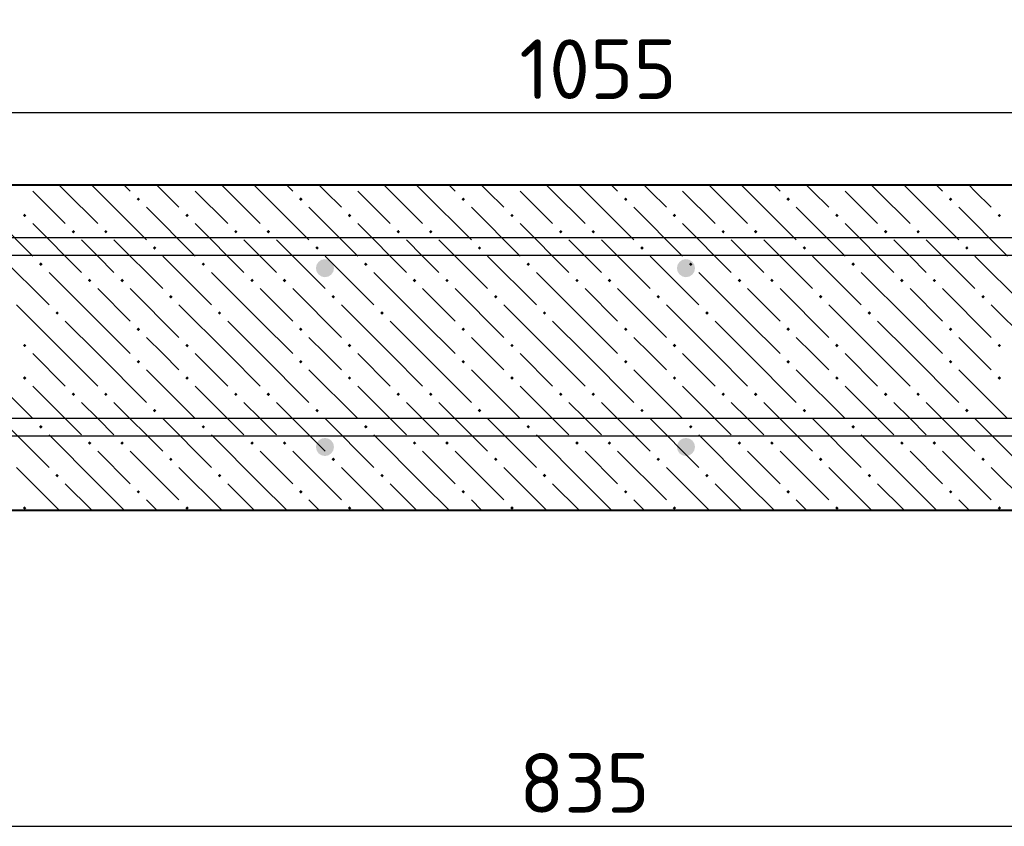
# Model space of a CAD drawing. Header units: millimetres. Extents: x 40580 to 1930067, y -240640 to 81020.
# Tile 482 of 656: x 1168224 to 1171860, y -229966 to -226989. Entities that reach past the tile are written whole.
import ezdxf

# ---------------------------------------------------------------- set-up
doc = ezdxf.new("R2010")
doc.units = ezdxf.units.MM
for name, color, linetype, lineweight in [('Standard', 7, 'Continuous', 25), ('ЖБ Перекрытие верхний уровень', 7, 'Continuous', 35), ('Основная', 7, 'Continuous', 40), ('Фоновоя арматура Х1', 52, 'Continuous', 25)]:
    doc.layers.add(name, color=color, linetype=linetype, lineweight=lineweight)
doc.styles.add('ISOCPEUR', font='isocpeur.ttf')

msp = doc.modelspace()

# ---------------------------------------------------------------- hatches: boundary and pattern name
at = {"layer": 'ЖБ Перекрытие верхний уровень', "linetype": 'Continuous', "lineweight": -3, "transparency": 33554687}
for points in [[(1168655.4, -227651), (1168661.9, -227644.5), (1168668.4, -227651), (1168661.9, -227657.5)], [(1169255.4, -227651), (1169261.9, -227644.5), (1169268.4, -227651), (1169261.9, -227657.5)], [(1169855.4, -227651), (1169861.9, -227644.5), (1169868.4, -227651), (1169861.9, -227657.5)], [(1170455.4, -227651), (1170461.9, -227644.5), (1170468.4, -227651), (1170461.9, -227657.5)], [(1171055.4, -227651), (1171061.9, -227644.5), (1171068.4, -227651), (1171061.9, -227657.5)], [(1171655.4, -227651), (1171661.9, -227644.5), (1171668.4, -227651), (1171661.9, -227657.5)], [(1168235.5, -227711), (1168241.9, -227704.5), (1168248.4, -227711), (1168241.9, -227717.5)], [(1168835.5, -227711), (1168841.9, -227704.5), (1168848.4, -227711), (1168841.9, -227717.5)], [(1169435.5, -227711), (1169441.9, -227704.5), (1169448.4, -227711), (1169441.9, -227717.5)], [(1170035.5, -227711), (1170041.9, -227704.5), (1170048.4, -227711), (1170041.9, -227717.5)], [(1170635.5, -227711), (1170641.9, -227704.5), (1170648.4, -227711), (1170641.9, -227717.5)], [(1171235.5, -227711), (1171241.9, -227704.5), (1171248.4, -227711), (1171241.9, -227717.5)], [(1171835.5, -227711), (1171841.9, -227704.5), (1171848.4, -227711), (1171841.9, -227717.5)], [(1168415.5, -227771), (1168422, -227764.5), (1168428.4, -227771), (1168422, -227777.5)], [(1168535.5, -227771), (1168541.9, -227764.5), (1168548.4, -227771), (1168541.9, -227777.5)], [(1169015.5, -227771), (1169022, -227764.5), (1169028.4, -227771), (1169022, -227777.5)], [(1169135.5, -227771), (1169141.9, -227764.5), (1169148.4, -227771), (1169141.9, -227777.5)], [(1169615.5, -227771), (1169622, -227764.5), (1169628.4, -227771), (1169622, -227777.5)], [(1169735.5, -227771), (1169741.9, -227764.5), (1169748.4, -227771), (1169741.9, -227777.5)], [(1170215.5, -227771), (1170222, -227764.5), (1170228.4, -227771), (1170222, -227777.5)], [(1170335.5, -227771), (1170341.9, -227764.5), (1170348.4, -227771), (1170341.9, -227777.5)], [(1170815.5, -227771), (1170822, -227764.5), (1170828.4, -227771), (1170822, -227777.5)], [(1170935.5, -227771), (1170941.9, -227764.5), (1170948.4, -227771), (1170941.9, -227777.5)], [(1171415.5, -227771), (1171422, -227764.5), (1171428.4, -227771), (1171422, -227777.5)], [(1171535.5, -227771), (1171541.9, -227764.5), (1171548.4, -227771), (1171541.9, -227777.5)], [(1168715.5, -227831), (1168722, -227824.5), (1168728.4, -227831), (1168722, -227837.5)], [(1169315.5, -227831), (1169322, -227824.5), (1169328.4, -227831), (1169322, -227837.5)], [(1169915.5, -227831), (1169922, -227824.5), (1169928.4, -227831), (1169922, -227837.5)], [(1170515.5, -227831), (1170522, -227824.5), (1170528.4, -227831), (1170522, -227837.5)], [(1171115.5, -227831), (1171122, -227824.5), (1171128.4, -227831), (1171122, -227837.5)], [(1171715.5, -227831), (1171722, -227824.5), (1171728.4, -227831), (1171722, -227837.5)], [(1168295.4, -227891), (1168301.9, -227884.5), (1168308.5, -227891), (1168301.9, -227897.5)], [(1168895.4, -227891), (1168901.9, -227884.5), (1168908.5, -227891), (1168901.9, -227897.5)], [(1169495.4, -227891), (1169501.9, -227884.5), (1169508.5, -227891), (1169501.9, -227897.5)], [(1170095.4, -227891), (1170101.9, -227884.5), (1170108.5, -227891), (1170101.9, -227897.5)], [(1170695.4, -227891), (1170701.9, -227884.5), (1170708.5, -227891), (1170701.9, -227897.5)], [(1171295.4, -227891), (1171301.9, -227884.5), (1171308.5, -227891), (1171301.9, -227897.5)], [(1168475.4, -227951), (1168481.9, -227944.5), (1168488.5, -227951), (1168481.9, -227957.5)], [(1168595.4, -227951), (1168601.9, -227944.5), (1168608.5, -227951), (1168601.9, -227957.5)], [(1169075.4, -227951), (1169081.9, -227944.5), (1169088.5, -227951), (1169081.9, -227957.5)], [(1169195.4, -227951), (1169201.9, -227944.5), (1169208.5, -227951), (1169201.9, -227957.5)], [(1169675.4, -227951), (1169681.9, -227944.5), (1169688.5, -227951), (1169681.9, -227957.5)], [(1169795.4, -227951), (1169801.9, -227944.5), (1169808.5, -227951), (1169801.9, -227957.5)], [(1170275.4, -227951), (1170281.9, -227944.5), (1170288.5, -227951), (1170281.9, -227957.5)], [(1170395.4, -227951), (1170401.9, -227944.5), (1170408.5, -227951), (1170401.9, -227957.5)], [(1170875.4, -227951), (1170881.9, -227944.5), (1170888.5, -227951), (1170881.9, -227957.5)], [(1170995.4, -227951), (1171001.9, -227944.5), (1171008.5, -227951), (1171001.9, -227957.5)], [(1171475.4, -227951), (1171481.9, -227944.5), (1171488.5, -227951), (1171481.9, -227957.5)], [(1171595.4, -227951), (1171601.9, -227944.5), (1171608.5, -227951), (1171601.9, -227957.5)], [(1168775.4, -228011), (1168781.9, -228004.5), (1168788.5, -228011), (1168781.9, -228017.5)], [(1169375.4, -228011), (1169381.9, -228004.5), (1169388.5, -228011), (1169381.9, -228017.5)], [(1169975.4, -228011), (1169981.9, -228004.5), (1169988.5, -228011), (1169981.9, -228017.5)], [(1170575.4, -228011), (1170581.9, -228004.5), (1170588.5, -228011), (1170581.9, -228017.5)], [(1171175.4, -228011), (1171181.9, -228004.5), (1171188.5, -228011), (1171181.9, -228017.5)], [(1171775.4, -228011), (1171781.9, -228004.5), (1171788.5, -228011), (1171781.9, -228017.5)], [(1168355.4, -228071), (1168361.9, -228064.5), (1168368.4, -228071), (1168361.9, -228077.5)], [(1168955.4, -228071), (1168961.9, -228064.5), (1168968.4, -228071), (1168961.9, -228077.5)], [(1169555.4, -228071), (1169561.9, -228064.5), (1169568.4, -228071), (1169561.9, -228077.5)], [(1170155.4, -228071), (1170161.9, -228064.5), (1170168.4, -228071), (1170161.9, -228077.5)], [(1170755.4, -228071), (1170761.9, -228064.5), (1170768.4, -228071), (1170761.9, -228077.5)], [(1171355.4, -228071), (1171361.9, -228064.5), (1171368.4, -228071), (1171361.9, -228077.5)], [(1168655.4, -228131), (1168661.9, -228124.5), (1168668.4, -228131), (1168661.9, -228137.5)], [(1169255.4, -228131), (1169261.9, -228124.5), (1169268.4, -228131), (1169261.9, -228137.5)], [(1169855.4, -228131), (1169861.9, -228124.5), (1169868.4, -228131), (1169861.9, -228137.5)], [(1170455.4, -228131), (1170461.9, -228124.5), (1170468.4, -228131), (1170461.9, -228137.5)], [(1171055.4, -228131), (1171061.9, -228124.5), (1171068.4, -228131), (1171061.9, -228137.5)], [(1171655.4, -228131), (1171661.9, -228124.5), (1171668.4, -228131), (1171661.9, -228137.5)], [(1168235.5, -228191), (1168241.9, -228184.5), (1168248.4, -228191), (1168241.9, -228197.5)], [(1168835.5, -228191), (1168841.9, -228184.5), (1168848.4, -228191), (1168841.9, -228197.5)], [(1169435.5, -228191), (1169441.9, -228184.5), (1169448.4, -228191), (1169441.9, -228197.5)], [(1170035.5, -228191), (1170041.9, -228184.5), (1170048.4, -228191), (1170041.9, -228197.5)], [(1170635.5, -228191), (1170641.9, -228184.5), (1170648.4, -228191), (1170641.9, -228197.5)], [(1171235.5, -228191), (1171241.9, -228184.5), (1171248.4, -228191), (1171241.9, -228197.5)], [(1171835.5, -228191), (1171841.9, -228184.5), (1171848.4, -228191), (1171841.9, -228197.5)], [(1168655.4, -228251), (1168661.9, -228244.5), (1168668.4, -228251), (1168661.9, -228257.5)], [(1169255.4, -228251), (1169261.9, -228244.5), (1169268.4, -228251), (1169261.9, -228257.5)], [(1169855.4, -228251), (1169861.9, -228244.5), (1169868.4, -228251), (1169861.9, -228257.5)], [(1170455.4, -228251), (1170461.9, -228244.5), (1170468.4, -228251), (1170461.9, -228257.5)], [(1171055.4, -228251), (1171061.9, -228244.5), (1171068.4, -228251), (1171061.9, -228257.5)], [(1171655.4, -228251), (1171661.9, -228244.5), (1171668.4, -228251), (1171661.9, -228257.5)], [(1168235.5, -228311), (1168241.9, -228304.5), (1168248.4, -228311), (1168241.9, -228317.5)], [(1168835.5, -228311), (1168841.9, -228304.5), (1168848.4, -228311), (1168841.9, -228317.5)], [(1169435.5, -228311), (1169441.9, -228304.5), (1169448.4, -228311), (1169441.9, -228317.5)], [(1170035.5, -228311), (1170041.9, -228304.5), (1170048.4, -228311), (1170041.9, -228317.5)], [(1170635.5, -228311), (1170641.9, -228304.5), (1170648.4, -228311), (1170641.9, -228317.5)], [(1171235.5, -228311), (1171241.9, -228304.5), (1171248.4, -228311), (1171241.9, -228317.5)], [(1171835.5, -228311), (1171841.9, -228304.5), (1171848.4, -228311), (1171841.9, -228317.5)], [(1168415.5, -228371), (1168422, -228364.5), (1168428.4, -228371), (1168422, -228377.5)], [(1168535.5, -228371), (1168541.9, -228364.5), (1168548.4, -228371), (1168541.9, -228377.5)], [(1169015.5, -228371), (1169022, -228364.5), (1169028.4, -228371), (1169022, -228377.5)], [(1169135.5, -228371), (1169141.9, -228364.5), (1169148.4, -228371), (1169141.9, -228377.5)], [(1169615.5, -228371), (1169622, -228364.5), (1169628.4, -228371), (1169622, -228377.5)], [(1169735.5, -228371), (1169741.9, -228364.5), (1169748.4, -228371), (1169741.9, -228377.5)], [(1170215.5, -228371), (1170222, -228364.5), (1170228.4, -228371), (1170222, -228377.5)], [(1170335.5, -228371), (1170341.9, -228364.5), (1170348.4, -228371), (1170341.9, -228377.5)], [(1170815.5, -228371), (1170822, -228364.5), (1170828.4, -228371), (1170822, -228377.5)], [(1170935.5, -228371), (1170941.9, -228364.5), (1170948.4, -228371), (1170941.9, -228377.5)], [(1171415.5, -228371), (1171422, -228364.5), (1171428.4, -228371), (1171422, -228377.5)], [(1171535.5, -228371), (1171541.9, -228364.5), (1171548.4, -228371), (1171541.9, -228377.5)], [(1168715.5, -228431), (1168722, -228424.5), (1168728.4, -228431), (1168722, -228437.5)], [(1169315.5, -228431), (1169322, -228424.5), (1169328.4, -228431), (1169322, -228437.5)], [(1169915.5, -228431), (1169922, -228424.5), (1169928.4, -228431), (1169922, -228437.5)], [(1170515.5, -228431), (1170522, -228424.5), (1170528.4, -228431), (1170522, -228437.5)], [(1171115.5, -228431), (1171122, -228424.5), (1171128.4, -228431), (1171122, -228437.5)], [(1171715.5, -228431), (1171722, -228424.5), (1171728.4, -228431), (1171722, -228437.5)], [(1168295.4, -228491), (1168301.9, -228484.5), (1168308.5, -228491), (1168301.9, -228497.5)], [(1168895.4, -228491), (1168901.9, -228484.5), (1168908.5, -228491), (1168901.9, -228497.5)], [(1169495.4, -228491), (1169501.9, -228484.5), (1169508.5, -228491), (1169501.9, -228497.5)], [(1170095.4, -228491), (1170101.9, -228484.5), (1170108.5, -228491), (1170101.9, -228497.5)], [(1170695.4, -228491), (1170701.9, -228484.5), (1170708.5, -228491), (1170701.9, -228497.5)], [(1171295.4, -228491), (1171301.9, -228484.5), (1171308.5, -228491), (1171301.9, -228497.5)], [(1168475.4, -228551), (1168481.9, -228544.5), (1168488.5, -228551), (1168481.9, -228557.5)], [(1168595.4, -228551), (1168601.9, -228544.5), (1168608.5, -228551), (1168601.9, -228557.5)], [(1169075.4, -228551), (1169081.9, -228544.5), (1169088.5, -228551), (1169081.9, -228557.5)], [(1169195.4, -228551), (1169201.9, -228544.5), (1169208.5, -228551), (1169201.9, -228557.5)], [(1169675.4, -228551), (1169681.9, -228544.5), (1169688.5, -228551), (1169681.9, -228557.5)], [(1169795.4, -228551), (1169801.9, -228544.5), (1169808.5, -228551), (1169801.9, -228557.5)], [(1170275.4, -228551), (1170281.9, -228544.5), (1170288.5, -228551), (1170281.9, -228557.5)], [(1170395.4, -228551), (1170401.9, -228544.5), (1170408.5, -228551), (1170401.9, -228557.5)], [(1170875.4, -228551), (1170881.9, -228544.5), (1170888.5, -228551), (1170881.9, -228557.5)], [(1170995.4, -228551), (1171001.9, -228544.5), (1171008.5, -228551), (1171001.9, -228557.5)], [(1171475.4, -228551), (1171481.9, -228544.5), (1171488.5, -228551), (1171481.9, -228557.5)], [(1171595.4, -228551), (1171601.9, -228544.5), (1171608.5, -228551), (1171601.9, -228557.5)], [(1168775.4, -228611), (1168781.9, -228604.5), (1168788.5, -228611), (1168781.9, -228617.5)], [(1169375.4, -228611), (1169381.9, -228604.5), (1169388.5, -228611), (1169381.9, -228617.5)], [(1169975.4, -228611), (1169981.9, -228604.5), (1169988.5, -228611), (1169981.9, -228617.5)], [(1170575.4, -228611), (1170581.9, -228604.5), (1170588.5, -228611), (1170581.9, -228617.5)], [(1171175.4, -228611), (1171181.9, -228604.5), (1171188.5, -228611), (1171181.9, -228617.5)], [(1171775.4, -228611), (1171781.9, -228604.5), (1171788.5, -228611), (1171781.9, -228617.5)], [(1168355.4, -228671), (1168361.9, -228664.5), (1168368.4, -228671), (1168361.9, -228677.5)], [(1168955.4, -228671), (1168961.9, -228664.5), (1168968.4, -228671), (1168961.9, -228677.5)], [(1169555.4, -228671), (1169561.9, -228664.5), (1169568.4, -228671), (1169561.9, -228677.5)], [(1170155.4, -228671), (1170161.9, -228664.5), (1170168.4, -228671), (1170161.9, -228677.5)], [(1170755.4, -228671), (1170761.9, -228664.5), (1170768.4, -228671), (1170761.9, -228677.5)], [(1171355.4, -228671), (1171361.9, -228664.5), (1171368.4, -228671), (1171361.9, -228677.5)], [(1168655.4, -228731), (1168661.9, -228724.5), (1168668.4, -228731), (1168661.9, -228737.5)], [(1169255.4, -228731), (1169261.9, -228724.5), (1169268.4, -228731), (1169261.9, -228737.5)], [(1169855.4, -228731), (1169861.9, -228724.5), (1169868.4, -228731), (1169861.9, -228737.5)], [(1170455.4, -228731), (1170461.9, -228724.5), (1170468.4, -228731), (1170461.9, -228737.5)], [(1171055.4, -228731), (1171061.9, -228724.5), (1171068.4, -228731), (1171061.9, -228737.5)], [(1171655.4, -228731), (1171661.9, -228724.5), (1171668.4, -228731), (1171661.9, -228737.5)], [(1168235.5, -228791), (1168241.9, -228784.5), (1168248.4, -228791), (1168241.9, -228797.5)], [(1168835.5, -228791), (1168841.9, -228784.5), (1168848.4, -228791), (1168841.9, -228797.5)], [(1169435.5, -228791), (1169441.9, -228784.5), (1169448.4, -228791), (1169441.9, -228797.5)], [(1170035.5, -228791), (1170041.9, -228784.5), (1170048.4, -228791), (1170041.9, -228797.5)], [(1170635.5, -228791), (1170641.9, -228784.5), (1170648.4, -228791), (1170641.9, -228797.5)], [(1171235.5, -228791), (1171241.9, -228784.5), (1171248.4, -228791), (1171241.9, -228797.5)], [(1171835.5, -228791), (1171841.9, -228784.5), (1171848.4, -228791), (1171841.9, -228797.5)]]:
    msp.add_hatch(color=7, dxfattribs=at).paths.add_polyline_path(points, flags=16)
at = {"layer": 'Фоновоя арматура Х1', "linetype": 'Continuous', "lineweight": -3, "transparency": 33554687}
for points in [[(1169384.5, -227905.5), (1169382, -227892.8), (1169374.7, -227882), (1169363.9, -227874.7), (1169351.2, -227872.2), (1169338.4, -227874.7), (1169327.6, -227882), (1169320.4, -227892.8), (1169317.8, -227905.5), (1169320.4, -227918.3), (1169327.6, -227929.1), (1169338.4, -227936.3), (1169351.2, -227938.9), (1169363.9, -227936.3), (1169374.7, -227929.1), (1169382, -227918.3)], [(1170717.8, -227905.5), (1170715.3, -227892.8), (1170708.1, -227882), (1170697.2, -227874.7), (1170684.5, -227872.2), (1170671.7, -227874.7), (1170660.9, -227882), (1170653.7, -227892.8), (1170651.2, -227905.5), (1170653.7, -227918.3), (1170660.9, -227929.1), (1170671.7, -227936.3), (1170684.5, -227938.9), (1170697.2, -227936.3), (1170708.1, -227929.1), (1170715.3, -227918.3)], [(1169384.5, -228565.5), (1169382, -228552.8), (1169374.7, -228542), (1169363.9, -228534.7), (1169351.2, -228532.2), (1169338.4, -228534.7), (1169327.6, -228542), (1169320.4, -228552.8), (1169317.8, -228565.5), (1169320.4, -228578.3), (1169327.6, -228589.1), (1169338.4, -228596.3), (1169351.2, -228598.9), (1169363.9, -228596.3), (1169374.7, -228589.1), (1169382, -228578.3)], [(1170717.8, -228565.5), (1170715.3, -228552.8), (1170708.1, -228542), (1170697.2, -228534.7), (1170684.5, -228532.2), (1170671.7, -228534.7), (1170660.9, -228542), (1170653.7, -228552.8), (1170651.2, -228565.5), (1170653.7, -228578.3), (1170660.9, -228589.1), (1170671.7, -228596.3), (1170684.5, -228598.9), (1170697.2, -228596.3), (1170708.1, -228589.1), (1170715.3, -228578.3)]]:
    msp.add_hatch(color=7, dxfattribs=at).paths.add_polyline_path(points)

# ---------------------------------------------------------------- linework, layer by layer
at = {"color": 38, "linetype": 'Continuous', "lineweight": 25, "true_color": 0x5f1e0f, "transparency": 33554687}
for points in [[(1174651.2, -228525.5), (1164679.8, -228525.5), (1164638, -228519.7), (1164594.4, -228505.4), (1164554.4, -228482.9), (1164521.4, -228455.3), (1164493.8, -228422.3), (1164471.3, -228382.2), (1164457, -228338.7), (1164451.2, -228296.9), (1164451.2, -228020.9), (1164457, -227979), (1164471.3, -227935.5), (1164493.8, -227895.4), (1164521.4, -227862.4), (1164554.4, -227834.8), (1164594.4, -227812.4), (1164638, -227798), (1164679.8, -227792.2), (1174651.2, -227792.2)], [(1164917.8, -227792.2), (1174889.1, -227792.2)], [(1174884.5, -227858.9), (1164917.8, -227858.9), (1164917.8, -227792.2)], [(1174651.2, -227858.9), (1164684.5, -227858.9), (1164653.1, -227863.2), (1164621.4, -227873.7), (1164592.3, -227890), (1164568.7, -227909.7), (1164548.9, -227933.4), (1164532.6, -227962.5), (1164522.2, -227994.2), (1164517.8, -228025.5), (1164517.8, -228292.2), (1164522.2, -228323.5), (1164532.6, -228355.3), (1164548.9, -228384.4), (1164568.7, -228408), (1164592.3, -228427.8), (1164621.4, -228444.1), (1164653.1, -228454.5), (1164684.5, -228458.9), (1174651.2, -228458.9)], [(1174889.1, -228525.5), (1164917.8, -228525.5), (1164917.8, -228458.9), (1174884.5, -228458.9)]]:
    msp.add_lwpolyline(points, dxfattribs=at)
at = {"layer": 'Standard', "color": 7, "linetype": 'Continuous', "lineweight": -3, "transparency": 33554687}
for p, q in [((1163717.8, -227331.1), (1175284.5, -227331.1)), ((1165717.8, -229965.5), (1175284.5, -229965.5))]:
    msp.add_line(p, q, dxfattribs=at)
at = {"layer": 'ЖБ Перекрытие верхний уровень', "color": 9, "linetype": 'Continuous', "lineweight": -3, "true_color": 0xc7c7c7, "transparency": 33554687}
for p, q in [((1168392, -227621), (1168369.8, -227598.9)), ((1168489.8, -227598.9), (1168512, -227621)), ((1168609.8, -227598.9), (1168632, -227621)), ((1168751.9, -227621), (1168729.8, -227598.9)), ((1168992, -227621), (1168969.8, -227598.9)), ((1169089.8, -227598.9), (1169112, -227621)), ((1169209.8, -227598.9), (1169232, -227621)), ((1169351.9, -227621), (1169329.8, -227598.9)), ((1169592, -227621), (1169569.8, -227598.9)), ((1169689.8, -227598.9), (1169712, -227621)), ((1169809.8, -227598.9), (1169832, -227621)), ((1169951.9, -227621), (1169929.8, -227598.9)), ((1170192, -227621), (1170169.8, -227598.9)), ((1170289.8, -227598.9), (1170312, -227621)), ((1170409.8, -227598.9), (1170432, -227621)), ((1170551.9, -227621), (1170529.8, -227598.9)), ((1170792, -227621), (1170769.8, -227598.9)), ((1170889.8, -227598.9), (1170912, -227621)), ((1171009.8, -227598.9), (1171032, -227621)), ((1171151.9, -227621), (1171129.8, -227598.9)), ((1171392, -227621), (1171369.8, -227598.9)), ((1171489.8, -227598.9), (1171512, -227621)), ((1171609.8, -227598.9), (1171632, -227621)), ((1171751.9, -227621), (1171729.8, -227598.9)), ((1168272, -227621), (1168392, -227741)), ((1168392, -227621), (1168512, -227741)), ((1168512, -227621), (1168692, -227801)), ((1168812, -227681), (1168751.9, -227621)), ((1168872, -227621), (1168992, -227741)), ((1168992, -227621), (1169112, -227741)), ((1169112, -227621), (1169292, -227801)), ((1169412, -227681), (1169351.9, -227621)), ((1169472, -227621), (1169592, -227741)), ((1169592, -227621), (1169712, -227741)), ((1169712, -227621), (1169892, -227801)), ((1170012, -227681), (1169951.9, -227621)), ((1170072, -227621), (1170192, -227741)), ((1170192, -227621), (1170312, -227741)), ((1170312, -227621), (1170492, -227801)), ((1170612, -227681), (1170551.9, -227621)), ((1170672, -227621), (1170792, -227741)), ((1170792, -227621), (1170912, -227741)), ((1170912, -227621), (1171092, -227801)), ((1171212, -227681), (1171151.9, -227621)), ((1171272, -227621), (1171392, -227741)), ((1171392, -227621), (1171512, -227741)), ((1171512, -227621), (1171692, -227801)), ((1171812, -227681), (1171751.9, -227621)), ((1168092, -227681), (1168272, -227861)), ((1168692, -227681), (1168872, -227861)), ((1169292, -227681), (1169472, -227861)), ((1169892, -227681), (1170072, -227861)), ((1170492, -227681), (1170672, -227861)), ((1171092, -227681), (1171272, -227861)), ((1171692, -227681), (1171872, -227861)), ((1168272, -227741), (1168451.9, -227921)), ((1168872, -227741), (1169051.9, -227921)), ((1169472, -227741), (1169651.9, -227921)), ((1170072, -227741), (1170251.9, -227921)), ((1170672, -227741), (1170851.9, -227921)), ((1171272, -227741), (1171451.9, -227921)), ((1168512, -227861), (1168451.9, -227801)), ((1168572, -227801), (1168751.9, -227981)), ((1169112, -227861), (1169051.9, -227801)), ((1169172, -227801), (1169351.9, -227981)), ((1169712, -227861), (1169651.9, -227801)), ((1169772, -227801), (1169951.9, -227981)), ((1170312, -227861), (1170251.9, -227801)), ((1170372, -227801), (1170551.9, -227981)), ((1170912, -227861), (1170851.9, -227801)), ((1170972, -227801), (1171151.9, -227981)), ((1171512, -227861), (1171451.9, -227801)), ((1171572, -227801), (1171751.9, -227981)), ((1168151.9, -227861), (1168332, -228041)), ((1168572, -227921), (1168512, -227861)), ((1168751.9, -227861), (1168932, -228041)), ((1169172, -227921), (1169112, -227861)), ((1169351.9, -227861), (1169532, -228041)), ((1169772, -227921), (1169712, -227861)), ((1169951.9, -227861), (1170132, -228041)), ((1170372, -227921), (1170312, -227861)), ((1170551.9, -227861), (1170732, -228041)), ((1170972, -227921), (1170912, -227861)), ((1171151.9, -227861), (1171332, -228041)), ((1171572, -227921), (1171512, -227861)), ((1171751.9, -227861), (1171932, -228041)), ((1168512, -228101), (1168332, -227921)), ((1169112, -228101), (1168932, -227921)), ((1169712, -228101), (1169532, -227921)), ((1170312, -228101), (1170132, -227921)), ((1170912, -228101), (1170732, -227921)), ((1171512, -228101), (1171332, -227921)), ((1168512, -227981), (1168632, -228101)), ((1168632, -227981), (1168812, -228161)), ((1169112, -227981), (1169232, -228101)), ((1169232, -227981), (1169412, -228161)), ((1169712, -227981), (1169832, -228101)), ((1169832, -227981), (1170012, -228161)), ((1170312, -227981), (1170432, -228101)), ((1170432, -227981), (1170612, -228161)), ((1170912, -227981), (1171032, -228101)), ((1171032, -227981), (1171212, -228161)), ((1171512, -227981), (1171632, -228101)), ((1171632, -227981), (1171812, -228161)), ((1168392, -228221), (1168212, -228041)), ((1168992, -228221), (1168812, -228041)), ((1169592, -228221), (1169412, -228041)), ((1170192, -228221), (1170012, -228041)), ((1170792, -228221), (1170612, -228041)), ((1171392, -228221), (1171212, -228041)), ((1171992, -228221), (1171812, -228041)), ((1168392, -228101), (1168512, -228221)), ((1168512, -228101), (1168632, -228221)), ((1168992, -228101), (1169112, -228221)), ((1169112, -228101), (1169232, -228221)), ((1169592, -228101), (1169712, -228221)), ((1169712, -228101), (1169832, -228221)), ((1170192, -228101), (1170312, -228221)), ((1170312, -228101), (1170432, -228221)), ((1170792, -228101), (1170912, -228221)), ((1170912, -228101), (1171032, -228221)), ((1171392, -228101), (1171512, -228221)), ((1171512, -228101), (1171632, -228221)), ((1168751.9, -228221), (1168692, -228161)), ((1169351.9, -228221), (1169292, -228161)), ((1169951.9, -228221), (1169892, -228161)), ((1170551.9, -228221), (1170492, -228161)), ((1171151.9, -228221), (1171092, -228161)), ((1171751.9, -228221), (1171692, -228161)), ((1168272, -228221), (1168392, -228341)), ((1168392, -228221), (1168512, -228341)), ((1168512, -228221), (1168692, -228401)), ((1168812, -228281), (1168751.9, -228221)), ((1168872, -228221), (1168992, -228341)), ((1168992, -228221), (1169112, -228341)), ((1169112, -228221), (1169292, -228401)), ((1169412, -228281), (1169351.9, -228221)), ((1169472, -228221), (1169592, -228341)), ((1169592, -228221), (1169712, -228341)), ((1169712, -228221), (1169892, -228401)), ((1170012, -228281), (1169951.9, -228221)), ((1170072, -228221), (1170192, -228341)), ((1170192, -228221), (1170312, -228341)), ((1170312, -228221), (1170492, -228401)), ((1170612, -228281), (1170551.9, -228221)), ((1170672, -228221), (1170792, -228341)), ((1170792, -228221), (1170912, -228341)), ((1170912, -228221), (1171092, -228401)), ((1171212, -228281), (1171151.9, -228221)), ((1171272, -228221), (1171392, -228341)), ((1171392, -228221), (1171512, -228341)), ((1171512, -228221), (1171692, -228401)), ((1171812, -228281), (1171751.9, -228221)), ((1168092, -228281), (1168272, -228461)), ((1168692, -228281), (1168872, -228461)), ((1169292, -228281), (1169472, -228461)), ((1169892, -228281), (1170072, -228461)), ((1170492, -228281), (1170672, -228461)), ((1171092, -228281), (1171272, -228461)), ((1171692, -228281), (1171872, -228461)), ((1168272, -228341), (1168451.9, -228521)), ((1168872, -228341), (1169051.9, -228521)), ((1169472, -228341), (1169651.9, -228521)), ((1170072, -228341), (1170251.9, -228521)), ((1170672, -228341), (1170851.9, -228521)), ((1171272, -228341), (1171451.9, -228521)), ((1168512, -228461), (1168451.9, -228401)), ((1168572, -228401), (1168751.9, -228581)), ((1169112, -228461), (1169051.9, -228401)), ((1169172, -228401), (1169351.9, -228581)), ((1169712, -228461), (1169651.9, -228401)), ((1169772, -228401), (1169951.9, -228581)), ((1170312, -228461), (1170251.9, -228401)), ((1170372, -228401), (1170551.9, -228581)), ((1170912, -228461), (1170851.9, -228401)), ((1170972, -228401), (1171151.9, -228581)), ((1171512, -228461), (1171451.9, -228401)), ((1171572, -228401), (1171751.9, -228581)), ((1168151.9, -228461), (1168332, -228641)), ((1168572, -228521), (1168512, -228461)), ((1168751.9, -228461), (1168932, -228641)), ((1169172, -228521), (1169112, -228461)), ((1169351.9, -228461), (1169532, -228641)), ((1169772, -228521), (1169712, -228461)), ((1169951.9, -228461), (1170132, -228641)), ((1170372, -228521), (1170312, -228461)), ((1170551.9, -228461), (1170732, -228641)), ((1170972, -228521), (1170912, -228461)), ((1171151.9, -228461), (1171332, -228641)), ((1171572, -228521), (1171512, -228461)), ((1171751.9, -228461), (1171932, -228641)), ((1168512, -228701), (1168332, -228521)), ((1169112, -228701), (1168932, -228521)), ((1169712, -228701), (1169532, -228521)), ((1170312, -228701), (1170132, -228521)), ((1170912, -228701), (1170732, -228521)), ((1171512, -228701), (1171332, -228521)), ((1168512, -228581), (1168632, -228701)), ((1168632, -228581), (1168812, -228761)), ((1169112, -228581), (1169232, -228701)), ((1169232, -228581), (1169412, -228761)), ((1169712, -228581), (1169832, -228701)), ((1169832, -228581), (1170012, -228761)), ((1170312, -228581), (1170432, -228701)), ((1170432, -228581), (1170612, -228761)), ((1170912, -228581), (1171032, -228701)), ((1171032, -228581), (1171212, -228761)), ((1171512, -228581), (1171632, -228701)), ((1171632, -228581), (1171812, -228761)), ((1168369.8, -228798.9), (1168212, -228641)), ((1168969.8, -228798.9), (1168812, -228641)), ((1169569.8, -228798.9), (1169412, -228641)), ((1170169.8, -228798.9), (1170012, -228641)), ((1170769.8, -228798.9), (1170612, -228641)), ((1171369.8, -228798.9), (1171212, -228641)), ((1171969.8, -228798.9), (1171812, -228641)), ((1168392, -228701), (1168489.8, -228798.9)), ((1168512, -228701), (1168609.8, -228798.9)), ((1168992, -228701), (1169089.8, -228798.9)), ((1169112, -228701), (1169209.8, -228798.9)), ((1169592, -228701), (1169689.8, -228798.9)), ((1169712, -228701), (1169809.8, -228798.9)), ((1170192, -228701), (1170289.8, -228798.9)), ((1170312, -228701), (1170409.8, -228798.9)), ((1170792, -228701), (1170889.8, -228798.9)), ((1170912, -228701), (1171009.8, -228798.9)), ((1171392, -228701), (1171489.8, -228798.9)), ((1171512, -228701), (1171609.8, -228798.9)), ((1168729.8, -228798.9), (1168692, -228761)), ((1169329.8, -228798.9), (1169292, -228761)), ((1169929.8, -228798.9), (1169892, -228761)), ((1170529.8, -228798.9), (1170492, -228761)), ((1171129.8, -228798.9), (1171092, -228761)), ((1171729.8, -228798.9), (1171692, -228761))]:
    msp.add_line(p, q, dxfattribs=at)
at = {"layer": 'Основная', "transparency": 33554687}
for p, q in [((1175284.5, -227598.9), (1164251.2, -227598.9)), ((1165717.8, -228798.9), (1175284.5, -228798.9))]:
    msp.add_line(p, q, dxfattribs=at)

# ---------------------------------------------------------------- texts
at = {"layer": 'Standard', "color": 7, "linetype": 'Continuous', "lineweight": 25, "transparency": 33554687, "char_height": 220, "width": 500.826, "attachment_point": 7, "style": 'ISOCPEUR'}
for s, insert in [('1055', (1170069, -227281.1)), ('835', (1170069, -229915.5))]:
    msp.add_mtext(s, dxfattribs=dict(at, insert=insert))

doc.saveas('drawing.dxf')
